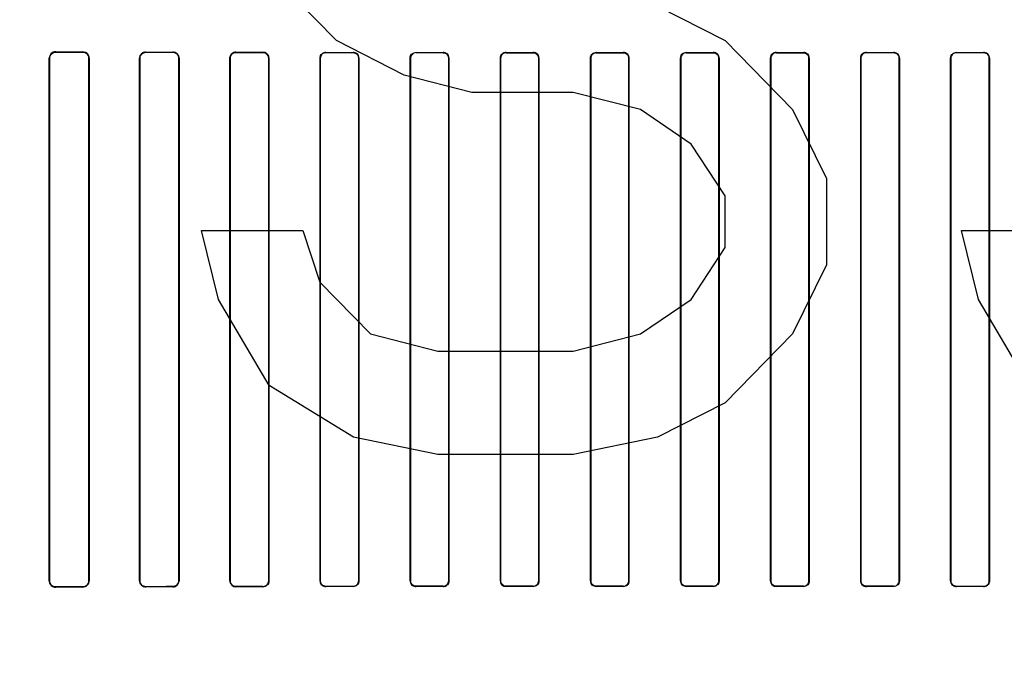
# Model space of a CAD drawing. Header units: millimetres. Extents: x 0 to 297, y 0 to 210.
# Tile 317 of 438: x 240.374 to 240.702, y 157.029 to 157.244. Entities that reach past the tile are written whole.
import ezdxf

# ---------------------------------------------------------------- set-up
doc = ezdxf.new("R2010")
doc.units = ezdxf.units.MM
doc.header["$LTSCALE"] = 16.335
doc.layers.get('0').update_dxf_attribs({"linetype": 'CONTINUOUS'})
for name, color, linetype in [('AXES_REF', 7, 'CONTINUOUS'), ('INTFCLR_1', 7, 'CONTINUOUS'), ('INTFCLR_72935', 7, 'CONTINUOUS')]:
    doc.layers.add(name, color=color, linetype=linetype)

msp = doc.modelspace()

# ---------------------------------------------------------------- linework, layer by layer
at = {"color": 7, "linetype": 'Continuous'}
for p, q in [((240.47979, 157.23685), (240.45729, 157.25983)), ((240.58666, 157.24834), (240.60916, 157.23685)), ((240.50229, 157.22536), (240.47979, 157.23685)), ((240.60916, 157.23685), (240.63166, 157.21387)), ((240.52479, 157.21962), (240.50229, 157.22536)), ((240.55854, 157.21962), (240.52479, 157.21962)), ((240.58104, 157.21387), (240.55854, 157.21962)), ((240.59791, 157.20238), (240.58104, 157.21387)), ((240.63166, 157.21387), (240.64291, 157.19089)), ((240.60916, 157.18515), (240.59791, 157.20238)), ((240.64291, 157.19089), (240.64291, 157.16217)), ((240.60916, 157.16791), (240.60916, 157.18515)), ((240.44041, 157.15068), (240.43479, 157.17366)), ((240.43479, 157.17366), (240.46854, 157.17366)), ((240.46854, 157.17366), (240.47416, 157.15643)), ((240.69354, 157.15068), (240.68791, 157.17366)), ((240.68791, 157.17366), (240.72166, 157.17366)), ((240.59791, 157.15068), (240.60916, 157.16791)), ((240.64291, 157.16217), (240.63166, 157.13919)), ((240.47416, 157.15643), (240.49104, 157.13919)), ((240.45729, 157.12196), (240.44041, 157.15068)), ((240.58104, 157.13919), (240.59791, 157.15068)), ((240.71041, 157.12196), (240.69354, 157.15068)), ((240.49104, 157.13919), (240.51354, 157.13345)), ((240.55854, 157.13345), (240.58104, 157.13919)), ((240.63166, 157.13919), (240.60916, 157.11621)), ((240.51354, 157.13345), (240.55854, 157.13345)), ((240.48541, 157.10472), (240.45729, 157.12196)), ((240.60916, 157.11621), (240.58666, 157.10472)), ((240.51354, 157.09898), (240.48541, 157.10472)), ((240.58666, 157.10472), (240.55854, 157.09898)), ((240.55854, 157.09898), (240.51354, 157.09898))]:
    msp.add_line(p, q, dxfattribs=at)
for radius in [5.8175, 5.817, 5.77975]:
    msp.add_circle((241.49791, 154.83398), radius, dxfattribs=at)
msp.add_arc((241.49791, 154.83398), 5.76, 278.277129, 261.722871, dxfattribs=at)
at = {"layer": 'AXES_REF', "color": 9, "linetype": 'Continuous'}
msp.add_circle((241.49791, 154.83398), 3.55715, dxfattribs=at)
at = {"layer": 'AXES_REF', "color": 7, "linetype": 'Continuous'}
msp.add_arc((241.49791, 154.83398), 5.892, 113.082666, 66.917334, dxfattribs=at)
at = {"layer": 'AXES_REF', "color": 9, "linetype": 'Continuous'}
msp.add_arc((241.49791, 154.83398), 5.30671, 94.41181, 85.58819, dxfattribs=at)
at = {"layer": 'INTFCLR_1', "color": 9, "linetype": 'Continuous'}
for p, q in [((240.38624, 157.23305), (240.38624, 157.23313)), ((240.39524, 157.2331), (240.39524, 157.23303)), ((240.41624, 157.23298), (240.41624, 157.23305)), ((240.42524, 157.23303), (240.42524, 157.23296)), ((240.44624, 157.23292), (240.44624, 157.23299)), ((240.45524, 157.23298), (240.45524, 157.23291)), ((240.47624, 157.23288), (240.47624, 157.23295)), ((240.48524, 157.23294), (240.48524, 157.23287)), ((240.50624, 157.23285), (240.50624, 157.23291)), ((240.51524, 157.23291), (240.51524, 157.23284)), ((240.53624, 157.23283), (240.53624, 157.23289)), ((240.54524, 157.23289), (240.54524, 157.23282)), ((240.56624, 157.23282), (240.56624, 157.23288)), ((240.57524, 157.23288), (240.57524, 157.23282)), ((240.59624, 157.23282), (240.59624, 157.23288)), ((240.60524, 157.23288), (240.60524, 157.23282)), ((240.62624, 157.23282), (240.62624, 157.23289)), ((240.63524, 157.23289), (240.63524, 157.23283)), ((240.65624, 157.23284), (240.65624, 157.23291)), ((240.66524, 157.23291), (240.66524, 157.23285)), ((240.68624, 157.23287), (240.68624, 157.23294)), ((240.69524, 157.23295), (240.69524, 157.23288)), ((240.38408, 157.23097), (240.38416, 157.23097)), ((240.39729, 157.23097), (240.39737, 157.23097)), ((240.41416, 157.23097), (240.41423, 157.23097)), ((240.42723, 157.23097), (240.4273, 157.23097)), ((240.44422, 157.23097), (240.44429, 157.23097)), ((240.45718, 157.23097), (240.45725, 157.23097)), ((240.47426, 157.23097), (240.47433, 157.23097)), ((240.48714, 157.23097), (240.48721, 157.23097)), ((240.5043, 157.23097), (240.50436, 157.23097)), ((240.51711, 157.23097), (240.51718, 157.23097)), ((240.53432, 157.23097), (240.53438, 157.23097)), ((240.5471, 157.23097), (240.54716, 157.23097)), ((240.56433, 157.23097), (240.5644, 157.23097)), ((240.57709, 157.23097), (240.57715, 157.23097)), ((240.59434, 157.23097), (240.5944, 157.23097)), ((240.60709, 157.23097), (240.60715, 157.23097)), ((240.62433, 157.23097), (240.62439, 157.23097)), ((240.6371, 157.23097), (240.63717, 157.23097)), ((240.65431, 157.23097), (240.65437, 157.23097)), ((240.66712, 157.23097), (240.66719, 157.23097)), ((240.68428, 157.23097), (240.68435, 157.23097)), ((240.69716, 157.23097), (240.69722, 157.23097)), ((240.38416, 157.05697), (240.38408, 157.05697)), ((240.39737, 157.05697), (240.39729, 157.05697)), ((240.41423, 157.05697), (240.41416, 157.05697)), ((240.41624, 157.05489), (240.41624, 157.05496)), ((240.42524, 157.05498), (240.42524, 157.05491)), ((240.4273, 157.05697), (240.42723, 157.05697)), ((240.44429, 157.05697), (240.44422, 157.05697)), ((240.44624, 157.05495), (240.44624, 157.05502)), ((240.45524, 157.05503), (240.45524, 157.05496)), ((240.45725, 157.05697), (240.45718, 157.05697)), ((240.47433, 157.05697), (240.47426, 157.05697)), ((240.47624, 157.05499), (240.47624, 157.05506)), ((240.48524, 157.05507), (240.48524, 157.055)), ((240.48721, 157.05697), (240.48714, 157.05697)), ((240.50436, 157.05697), (240.5043, 157.05697)), ((240.50624, 157.05503), (240.50624, 157.05509)), ((240.51524, 157.0551), (240.51524, 157.05503)), ((240.51718, 157.05697), (240.51711, 157.05697)), ((240.53438, 157.05697), (240.53432, 157.05697)), ((240.53624, 157.05505), (240.53624, 157.05511)), ((240.54524, 157.05512), (240.54524, 157.05505)), ((240.54716, 157.05697), (240.5471, 157.05697)), ((240.5644, 157.05697), (240.56433, 157.05697)), ((240.56624, 157.05506), (240.56624, 157.05512)), ((240.57524, 157.05512), (240.57524, 157.05506)), ((240.57715, 157.05697), (240.57709, 157.05697)), ((240.5944, 157.05697), (240.59434, 157.05697)), ((240.59624, 157.05506), (240.59624, 157.05512)), ((240.60524, 157.05512), (240.60524, 157.05506)), ((240.60715, 157.05697), (240.60709, 157.05697)), ((240.62439, 157.05697), (240.62433, 157.05697)), ((240.62624, 157.05505), (240.62624, 157.05512)), ((240.63524, 157.05511), (240.63524, 157.05505)), ((240.63717, 157.05697), (240.6371, 157.05697)), ((240.65437, 157.05697), (240.65431, 157.05697)), ((240.65624, 157.05503), (240.65624, 157.0551)), ((240.66524, 157.05509), (240.66524, 157.05503)), ((240.66719, 157.05697), (240.66712, 157.05697)), ((240.68435, 157.05697), (240.68428, 157.05697)), ((240.68624, 157.055), (240.68624, 157.05507)), ((240.69524, 157.05506), (240.69524, 157.05499)), ((240.69722, 157.05697), (240.69716, 157.05697)), ((240.38624, 157.05481), (240.38624, 157.05489)), ((240.39524, 157.05491), (240.39524, 157.05484))]:
    msp.add_line(p, q, dxfattribs=at)
at = {"layer": 'INTFCLR_1', "color": 6, "linetype": 'Continuous'}
for p, q in [((240.38408, 157.23097), (240.38408, 157.05697)), ((240.38416, 157.23097), (240.38416, 157.05697)), ((240.39729, 157.05697), (240.39729, 157.23097)), ((240.39737, 157.05697), (240.39737, 157.23097)), ((240.41416, 157.23097), (240.41416, 157.05697)), ((240.41423, 157.23097), (240.41423, 157.05697)), ((240.42723, 157.05697), (240.42723, 157.23097)), ((240.4273, 157.05697), (240.4273, 157.23097)), ((240.44422, 157.23097), (240.44422, 157.05697)), ((240.44429, 157.23097), (240.44429, 157.05697)), ((240.45718, 157.05697), (240.45718, 157.23097)), ((240.45725, 157.05697), (240.45725, 157.23097)), ((240.47426, 157.23097), (240.47426, 157.05697)), ((240.47433, 157.23097), (240.47433, 157.05697)), ((240.48714, 157.05697), (240.48714, 157.23097)), ((240.48721, 157.05697), (240.48721, 157.23097)), ((240.5043, 157.23097), (240.5043, 157.05697)), ((240.50436, 157.23097), (240.50436, 157.05697)), ((240.51711, 157.05697), (240.51711, 157.23097)), ((240.51718, 157.05697), (240.51718, 157.23097)), ((240.53432, 157.23097), (240.53432, 157.05697)), ((240.53438, 157.23097), (240.53438, 157.05697)), ((240.5471, 157.05697), (240.5471, 157.23097)), ((240.54716, 157.05697), (240.54716, 157.23097)), ((240.56433, 157.23097), (240.56433, 157.05697)), ((240.5644, 157.23097), (240.5644, 157.05697)), ((240.57709, 157.05697), (240.57709, 157.23097)), ((240.57715, 157.05697), (240.57715, 157.23097)), ((240.59434, 157.23097), (240.59434, 157.05697)), ((240.5944, 157.23097), (240.5944, 157.05697)), ((240.60709, 157.05697), (240.60709, 157.23097)), ((240.60715, 157.05697), (240.60715, 157.23097)), ((240.62433, 157.23097), (240.62433, 157.05697)), ((240.62439, 157.23097), (240.62439, 157.05697)), ((240.6371, 157.05697), (240.6371, 157.23097)), ((240.63717, 157.05697), (240.63717, 157.23097)), ((240.65431, 157.23097), (240.65431, 157.05697)), ((240.65437, 157.23097), (240.65437, 157.05697)), ((240.66712, 157.05697), (240.66712, 157.23097)), ((240.66719, 157.05697), (240.66719, 157.23097)), ((240.68428, 157.23097), (240.68428, 157.05697)), ((240.68435, 157.23097), (240.68435, 157.05697)), ((240.69716, 157.05697), (240.69716, 157.23097)), ((240.69722, 157.05697), (240.69722, 157.23097))]:
    msp.add_line(p, q, dxfattribs=at)
for centre, major_axis, start_param, end_param in [((240.58574, 157.23397), (0.31293, 0), -2.262072, -2.225293), ((240.58574, 157.23397), (0.33093, 0), -2.217858, -2.184193), ((240.58574, 157.23397), (0.31293, 0), -2.143198, -2.109347), ((240.58574, 157.23397), (0.33093, 0), -2.10853, -2.077154), ((240.58574, 157.23397), (0.31293, 0), -2.032847, -2.000965), ((240.58574, 157.23397), (0.33093, 0), -2.005937, -1.976148), ((240.58574, 157.23397), (0.31293, 0), -1.928279, -1.897747), ((240.58574, 157.23397), (0.33093, 0), -1.908037, -1.879358), ((240.58574, 157.23397), (0.31293, 0), -1.827661, -1.798036), ((240.58574, 157.23397), (0.33093, 0), -1.8134, -1.785477), ((240.58574, 157.23397), (0.31293, 0), -1.729645, -1.700582), ((240.58574, 157.23397), (0.33093, 0), -1.720938, -1.693486), ((240.58574, 157.23397), (0.31293, 0), -1.633151, -1.604356), ((240.58574, 157.23397), (0.33093, 0), -1.629755, -1.60253), ((240.58574, 157.23397), (0.31293, 0), -1.537236, -1.508442), ((240.58574, 157.23397), (0.33093, 0), -1.539062, -1.511838), ((240.58574, 157.23397), (0.31293, 0), -1.441011, -1.411947), ((240.58574, 157.23397), (0.33093, 0), -1.448107, -1.420655), ((240.58574, 157.23397), (0.31293, 0), -1.343557, -1.313932), ((240.58574, 157.23397), (0.33093, 0), -1.356116, -1.328192), ((240.58574, 157.23397), (0.31293, 0), -1.243846, -1.213314), ((240.58574, 157.23397), (0.33093, 0), -1.262235, -1.233556), ((240.58574, 157.05397), (0.33093, 0), 2.077154, 2.10853), ((240.58574, 157.05397), (0.33093, 0), 1.976148, 2.005937), ((240.58574, 157.05397), (0.31293, 0), 2.000965, 2.032847), ((240.58574, 157.05397), (0.33093, 0), 1.879358, 1.908037), ((240.58574, 157.05397), (0.31293, 0), 1.897747, 1.928279), ((240.58574, 157.05397), (0.33093, 0), 1.785477, 1.8134), ((240.58574, 157.05397), (0.31293, 0), 1.798036, 1.827661), ((240.58574, 157.05397), (0.33093, 0), 1.693486, 1.720938), ((240.58574, 157.05397), (0.31293, 0), 1.700582, 1.729645), ((240.58574, 157.05397), (0.33093, 0), 1.60253, 1.629755), ((240.58574, 157.05397), (0.31293, 0), 1.604356, 1.633151), ((240.58574, 157.05397), (0.33093, 0), 1.511838, 1.539062), ((240.58574, 157.05397), (0.31293, 0), 1.508442, 1.537236), ((240.58574, 157.05397), (0.33093, 0), 1.420655, 1.448107), ((240.58574, 157.05397), (0.31293, 0), 1.411947, 1.441011), ((240.58574, 157.05397), (0.33093, 0), 1.328192, 1.356116), ((240.58574, 157.05397), (0.31293, 0), 1.313932, 1.343557), ((240.58574, 157.05397), (0.33093, 0), 1.233556, 1.262235), ((240.58574, 157.05397), (0.31293, 0), 1.213314, 1.243846), ((240.58574, 157.05397), (0.33093, 0), 2.184193, 2.217858), ((240.58574, 157.05397), (0.31293, 0), 2.225293, 2.262072), ((240.58574, 157.05397), (0.31293, 0), 2.109347, 2.143198)]:
    msp.add_ellipse(centre, major_axis=major_axis, ratio=0.003491, start_param=start_param, end_param=end_param, dxfattribs=at)
for points, knots in [([(240.38624, 157.23313), (240.3857, 157.23313), (240.38455, 157.23268), (240.38408, 157.23153), (240.38408, 157.23097)], [0, 0, 0, 0, 0.492785, 1, 1, 1, 1]), ([(240.38624, 157.23305), (240.38573, 157.23305), (240.38462, 157.23262), (240.38416, 157.23151), (240.38416, 157.23097)], [0, 0, 0, 0, 0.486808, 1, 1, 1, 1]), ([(240.39737, 157.23097), (240.39737, 157.23142), (240.39702, 157.23253), (240.39588, 157.2331), (240.39524, 157.2331)], [0, 0, 0, 0, 0.412854, 1, 1, 1, 1]), ([(240.39729, 157.23097), (240.39729, 157.23151), (240.39683, 157.23261), (240.39575, 157.23302), (240.39524, 157.23303)], [0, 0, 0, 0, 0.518696, 1, 1, 1, 1]), ([(240.41624, 157.23305), (240.41573, 157.23305), (240.41463, 157.23264), (240.41416, 157.23152), (240.41416, 157.23097)], [0, 0, 0, 0, 0.477914, 1, 1, 1, 1]), ([(240.41624, 157.23298), (240.41576, 157.23298), (240.41469, 157.23258), (240.41423, 157.23151), (240.41423, 157.23097)], [0, 0, 0, 0, 0.47417, 1, 1, 1, 1]), ([(240.4273, 157.23097), (240.4273, 157.23152), (240.42683, 157.23262), (240.42574, 157.23303), (240.42524, 157.23303)], [0, 0, 0, 0, 0.527315, 1, 1, 1, 1]), ([(240.42723, 157.23097), (240.42723, 157.23151), (240.42677, 157.23257), (240.42572, 157.23296), (240.42524, 157.23296)], [0, 0, 0, 0, 0.530529, 1, 1, 1, 1]), ([(240.44624, 157.23299), (240.44576, 157.23299), (240.44469, 157.2326), (240.44422, 157.23152), (240.44422, 157.23097)], [0, 0, 0, 0, 0.467062, 1, 1, 1, 1]), ([(240.44624, 157.23292), (240.44573, 157.23292), (240.44468, 157.23249), (240.44429, 157.23145), (240.44429, 157.23097)], [0, 0, 0, 0, 0.518242, 1, 1, 1, 1]), ([(240.45725, 157.23097), (240.45725, 157.23152), (240.45677, 157.23259), (240.45572, 157.23298), (240.45524, 157.23298)], [0, 0, 0, 0, 0.537377, 1, 1, 1, 1]), ([(240.45718, 157.23097), (240.45718, 157.2315), (240.45672, 157.23254), (240.4557, 157.23291), (240.45524, 157.23291)], [0, 0, 0, 0, 0.539272, 1, 1, 1, 1]), ([(240.47624, 157.23295), (240.47578, 157.23295), (240.47474, 157.23257), (240.47426, 157.23152), (240.47426, 157.23097)], [0, 0, 0, 0, 0.459211, 1, 1, 1, 1]), ([(240.47624, 157.23288), (240.47574, 157.23288), (240.47473, 157.23246), (240.47433, 157.23145), (240.47433, 157.23097)], [0, 0, 0, 0, 0.511255, 1, 1, 1, 1]), ([(240.48721, 157.23097), (240.48721, 157.23152), (240.48673, 157.23257), (240.4857, 157.23293), (240.48524, 157.23294)], [0, 0, 0, 0, 0.544567, 1, 1, 1, 1]), ([(240.50624, 157.23285), (240.50576, 157.23285), (240.50476, 157.23244), (240.50436, 157.23144), (240.50436, 157.23097)], [0, 0, 0, 0, 0.506253, 1, 1, 1, 1]), ([(240.51718, 157.23097), (240.51718, 157.23146), (240.51677, 157.23249), (240.51574, 157.23291), (240.51524, 157.23291)], [0, 0, 0, 0, 0.496563, 1, 1, 1, 1]), ([(240.53624, 157.23283), (240.53577, 157.23283), (240.53478, 157.23243), (240.53438, 157.23144), (240.53438, 157.23097)], [0, 0, 0, 0, 0.502967, 1, 1, 1, 1]), ([(240.54716, 157.23097), (240.54716, 157.23146), (240.54675, 157.23248), (240.54573, 157.23289), (240.54524, 157.23289)], [0, 0, 0, 0, 0.499539, 1, 1, 1, 1]), ([(240.56433, 157.23097), (240.56433, 157.23142), (240.56469, 157.23243), (240.56572, 157.23288), (240.56624, 157.23288)], [0, 0, 0, 0, 0.459315, 1, 1, 1, 1]), ([(240.56624, 157.23282), (240.56577, 157.23282), (240.56479, 157.23242), (240.5644, 157.23144), (240.5644, 157.23097)], [0, 0, 0, 0, 0.501233, 1, 1, 1, 1]), ([(240.57715, 157.23097), (240.57715, 157.23146), (240.57674, 157.23247), (240.57573, 157.23288), (240.57524, 157.23288)], [0, 0, 0, 0, 0.500819, 1, 1, 1, 1]), ([(240.59624, 157.23282), (240.59577, 157.23282), (240.59479, 157.23242), (240.5944, 157.23144), (240.5944, 157.23097)], [0, 0, 0, 0, 0.50096, 1, 1, 1, 1]), ([(240.60715, 157.23097), (240.60715, 157.23146), (240.60675, 157.23247), (240.60573, 157.23288), (240.60524, 157.23288)], [0, 0, 0, 0, 0.500481, 1, 1, 1, 1]), ([(240.62624, 157.23282), (240.62577, 157.23282), (240.62478, 157.23243), (240.62439, 157.23144), (240.62439, 157.23097)], [0, 0, 0, 0, 0.502135, 1, 1, 1, 1]), ([(240.63717, 157.23097), (240.63717, 157.23146), (240.63676, 157.23248), (240.63574, 157.23289), (240.63524, 157.23289)], [0, 0, 0, 0, 0.498498, 1, 1, 1, 1]), ([(240.65624, 157.23284), (240.65576, 157.23284), (240.65477, 157.23244), (240.65437, 157.23144), (240.65437, 157.23097)], [0, 0, 0, 0, 0.504817, 1, 1, 1, 1]), ([(240.66719, 157.23097), (240.66719, 157.23151), (240.66672, 157.23255), (240.66569, 157.23291), (240.66524, 157.23291)], [0, 0, 0, 0, 0.547671, 1, 1, 1, 1]), ([(240.68428, 157.23097), (240.68428, 157.23152), (240.68476, 157.23257), (240.68579, 157.23293), (240.68624, 157.23294)], [0, 0, 0, 0, 0.55118, 1, 1, 1, 1]), ([(240.68624, 157.23287), (240.68575, 157.23287), (240.68474, 157.23245), (240.68435, 157.23145), (240.68435, 157.23097)], [0, 0, 0, 0, 0.509134, 1, 1, 1, 1]), ([(240.69722, 157.23097), (240.69722, 157.23152), (240.69675, 157.23257), (240.69571, 157.23295), (240.69524, 157.23295)], [0, 0, 0, 0, 0.541842, 1, 1, 1, 1]), ([(240.38408, 157.05697), (240.38408, 157.05652), (240.38442, 157.0554), (240.38559, 157.05481), (240.38624, 157.05481)], [0, 0, 0, 0, 0.405294, 1, 1, 1, 1]), ([(240.38416, 157.05697), (240.38416, 157.05643), (240.38462, 157.05532), (240.38573, 157.05489), (240.38624, 157.05489)], [0, 0, 0, 0, 0.512318, 1, 1, 1, 1]), ([(240.39524, 157.05491), (240.39575, 157.05492), (240.39683, 157.05533), (240.39729, 157.05643), (240.39729, 157.05697)], [0, 0, 0, 0, 0.481494, 1, 1, 1, 1]), ([(240.39524, 157.05484), (240.39577, 157.05484), (240.3969, 157.05528), (240.39737, 157.05641), (240.39737, 157.05697)], [0, 0, 0, 0, 0.486439, 1, 1, 1, 1]), ([(240.41416, 157.05697), (240.41416, 157.05641), (240.41463, 157.0553), (240.41573, 157.05489), (240.41624, 157.05489)], [0, 0, 0, 0, 0.521857, 1, 1, 1, 1]), ([(240.41423, 157.05697), (240.41423, 157.05643), (240.41469, 157.05536), (240.41576, 157.05496), (240.41624, 157.05496)], [0, 0, 0, 0, 0.525897, 1, 1, 1, 1]), ([(240.42524, 157.05498), (240.42577, 157.05498), (240.42683, 157.05543), (240.42723, 157.05649), (240.42723, 157.05697)], [0, 0, 0, 0, 0.523665, 1, 1, 1, 1]), ([(240.42524, 157.05491), (240.42574, 157.05491), (240.42683, 157.05532), (240.4273, 157.05642), (240.4273, 157.05697)], [0, 0, 0, 0, 0.47334, 1, 1, 1, 1]), ([(240.44422, 157.05697), (240.44422, 157.05642), (240.44469, 157.05534), (240.44576, 157.05495), (240.44624, 157.05495)], [0, 0, 0, 0, 0.533482, 1, 1, 1, 1]), ([(240.44429, 157.05697), (240.44429, 157.05644), (240.44475, 157.05539), (240.44578, 157.05502), (240.44624, 157.05502)], [0, 0, 0, 0, 0.535916, 1, 1, 1, 1]), ([(240.45524, 157.05503), (240.45575, 157.05503), (240.45678, 157.05546), (240.45718, 157.05649), (240.45718, 157.05697)], [0, 0, 0, 0, 0.515305, 1, 1, 1, 1]), ([(240.45524, 157.05496), (240.45572, 157.05496), (240.45678, 157.05535), (240.45725, 157.05642), (240.45725, 157.05697)], [0, 0, 0, 0, 0.463766, 1, 1, 1, 1]), ([(240.47426, 157.05697), (240.47426, 157.05642), (240.47474, 157.05536), (240.47578, 157.05499), (240.47624, 157.05499)], [0, 0, 0, 0, 0.541843, 1, 1, 1, 1]), ([(240.48524, 157.05507), (240.48574, 157.05507), (240.48675, 157.05549), (240.48714, 157.05649), (240.48714, 157.05697)], [0, 0, 0, 0, 0.509133, 1, 1, 1, 1]), ([(240.48721, 157.05697), (240.48721, 157.05642), (240.48673, 157.05537), (240.48569, 157.055), (240.48524, 157.055)], [0, 0, 0, 0, 0.551181, 1, 1, 1, 1]), ([(240.5043, 157.05697), (240.5043, 157.05643), (240.50477, 157.05539), (240.50579, 157.05503), (240.50624, 157.05503)], [0, 0, 0, 0, 0.547671, 1, 1, 1, 1]), ([(240.51524, 157.0551), (240.51572, 157.0551), (240.51672, 157.0555), (240.51711, 157.0565), (240.51711, 157.05697)], [0, 0, 0, 0, 0.504817, 1, 1, 1, 1]), ([(240.53432, 157.05697), (240.53432, 157.05648), (240.53473, 157.05546), (240.53575, 157.05505), (240.53624, 157.05505)], [0, 0, 0, 0, 0.498499, 1, 1, 1, 1]), ([(240.54524, 157.05512), (240.54572, 157.05512), (240.5467, 157.05551), (240.5471, 157.0565), (240.5471, 157.05697)], [0, 0, 0, 0, 0.502137, 1, 1, 1, 1]), ([(240.56433, 157.05697), (240.56433, 157.05648), (240.56474, 157.05547), (240.56576, 157.05506), (240.56624, 157.05506)], [0, 0, 0, 0, 0.500481, 1, 1, 1, 1]), ([(240.57524, 157.05512), (240.57571, 157.05512), (240.5767, 157.05552), (240.57709, 157.0565), (240.57709, 157.05697)], [0, 0, 0, 0, 0.500961, 1, 1, 1, 1]), ([(240.59434, 157.05697), (240.59434, 157.05648), (240.59474, 157.05547), (240.59576, 157.05506), (240.59624, 157.05506)], [0, 0, 0, 0, 0.500819, 1, 1, 1, 1]), ([(240.60524, 157.05512), (240.60572, 157.05512), (240.6067, 157.05552), (240.60709, 157.0565), (240.60709, 157.05697)], [0, 0, 0, 0, 0.501232, 1, 1, 1, 1]), ([(240.60715, 157.05697), (240.60715, 157.05652), (240.60679, 157.05551), (240.60577, 157.05506), (240.60524, 157.05506)], [0, 0, 0, 0, 0.459316, 1, 1, 1, 1]), ([(240.62433, 157.05697), (240.62433, 157.05648), (240.62474, 157.05546), (240.62575, 157.05505), (240.62624, 157.05505)], [0, 0, 0, 0, 0.499537, 1, 1, 1, 1]), ([(240.63524, 157.05511), (240.63572, 157.05511), (240.63671, 157.05551), (240.6371, 157.0565), (240.6371, 157.05697)], [0, 0, 0, 0, 0.502968, 1, 1, 1, 1]), ([(240.65431, 157.05697), (240.65431, 157.05648), (240.65472, 157.05545), (240.65575, 157.05503), (240.65624, 157.05503)], [0, 0, 0, 0, 0.496563, 1, 1, 1, 1]), ([(240.66524, 157.05509), (240.66573, 157.05509), (240.66673, 157.0555), (240.66712, 157.0565), (240.66712, 157.05697)], [0, 0, 0, 0, 0.506254, 1, 1, 1, 1]), ([(240.68428, 157.05697), (240.68428, 157.05642), (240.68475, 157.05537), (240.68579, 157.055), (240.68624, 157.055)], [0, 0, 0, 0, 0.544567, 1, 1, 1, 1]), ([(240.69524, 157.05506), (240.69574, 157.05506), (240.69676, 157.05548), (240.69716, 157.05649), (240.69716, 157.05697)], [0, 0, 0, 0, 0.511254, 1, 1, 1, 1]), ([(240.69524, 157.05499), (240.69571, 157.05499), (240.69675, 157.05537), (240.69722, 157.05642), (240.69722, 157.05697)], [0, 0, 0, 0, 0.459212, 1, 1, 1, 1])]:
    msp.add_open_spline(points, degree=3, knots=knots, dxfattribs=at)
for points in [[(240.48714, 157.23097), (240.48714, 157.2315), (240.487, 157.23242), (240.48646, 157.23242)], [(240.5043, 157.23097), (240.5043, 157.23152), (240.50445, 157.23247), (240.505, 157.23247)], [(240.51711, 157.23097), (240.51711, 157.2315), (240.51697, 157.23241), (240.51644, 157.23241)], [(240.53432, 157.23097), (240.53432, 157.23152), (240.53448, 157.23246), (240.53503, 157.23246)], [(240.5471, 157.23097), (240.5471, 157.2315), (240.54694, 157.23241), (240.54641, 157.23241)], [(240.57709, 157.23097), (240.57709, 157.2315), (240.57694, 157.2324), (240.57641, 157.2324)], [(240.59434, 157.23097), (240.59434, 157.23151), (240.59449, 157.23245), (240.59503, 157.23245)], [(240.60709, 157.23097), (240.60709, 157.2315), (240.60693, 157.23241), (240.6064, 157.23241)], [(240.62433, 157.23097), (240.62433, 157.23152), (240.62448, 157.23245), (240.62503, 157.23246)], [(240.6371, 157.23097), (240.6371, 157.2315), (240.63695, 157.23241), (240.63642, 157.23241)], [(240.65431, 157.23097), (240.65431, 157.23152), (240.65446, 157.23246), (240.65501, 157.23246)], [(240.66712, 157.23097), (240.66712, 157.2315), (240.66698, 157.23242), (240.66644, 157.23242)], [(240.69716, 157.23097), (240.69716, 157.2315), (240.69702, 157.23241), (240.69649, 157.23241)], [(240.47433, 157.05697), (240.47433, 157.05644), (240.47446, 157.05552), (240.47499, 157.05553)], [(240.50436, 157.05697), (240.50436, 157.05644), (240.50451, 157.05552), (240.50504, 157.05552)], [(240.51718, 157.05697), (240.51718, 157.05642), (240.51703, 157.05548), (240.51648, 157.05548)], [(240.53438, 157.05697), (240.53438, 157.05644), (240.53454, 157.05553), (240.53507, 157.05553)], [(240.54716, 157.05697), (240.54716, 157.05642), (240.547, 157.05548), (240.54645, 157.05548)], [(240.5644, 157.05697), (240.5644, 157.05644), (240.56455, 157.05553), (240.56508, 157.05553)], [(240.57715, 157.05697), (240.57715, 157.05643), (240.577, 157.05549), (240.57645, 157.05549)], [(240.5944, 157.05697), (240.5944, 157.05644), (240.59455, 157.05554), (240.59507, 157.05554)], [(240.62439, 157.05697), (240.62439, 157.05644), (240.62454, 157.05553), (240.62507, 157.05553)], [(240.63717, 157.05697), (240.63717, 157.05642), (240.63701, 157.05548), (240.63646, 157.05548)], [(240.65437, 157.05697), (240.65437, 157.05644), (240.65452, 157.05553), (240.65505, 157.05553)], [(240.66719, 157.05697), (240.66719, 157.05642), (240.66704, 157.05547), (240.66649, 157.05547)], [(240.68435, 157.05697), (240.68435, 157.05644), (240.68449, 157.05552), (240.68502, 157.05552)]]:
    msp.add_open_spline(points, degree=3, dxfattribs=at)
at = {"layer": 'INTFCLR_72935', "color": 9, "linetype": 'Continuous'}
for p, q in [((240.38624, 157.23313), (240.38624, 157.23305)), ((240.39524, 157.23303), (240.39524, 157.2331)), ((240.41624, 157.23305), (240.41624, 157.23298)), ((240.42524, 157.23296), (240.42524, 157.23303)), ((240.44624, 157.23299), (240.44624, 157.23292)), ((240.45524, 157.23291), (240.45524, 157.23298)), ((240.47624, 157.23295), (240.47624, 157.23288)), ((240.48524, 157.23287), (240.48524, 157.23294)), ((240.50624, 157.23291), (240.50624, 157.23285)), ((240.51524, 157.23284), (240.51524, 157.23291)), ((240.53624, 157.23289), (240.53624, 157.23283)), ((240.54524, 157.23282), (240.54524, 157.23289)), ((240.56624, 157.23288), (240.56624, 157.23282)), ((240.57524, 157.23282), (240.57524, 157.23288)), ((240.59624, 157.23288), (240.59624, 157.23282)), ((240.60524, 157.23282), (240.60524, 157.23288)), ((240.62624, 157.23289), (240.62624, 157.23282)), ((240.63524, 157.23283), (240.63524, 157.23289)), ((240.65624, 157.23291), (240.65624, 157.23284)), ((240.66524, 157.23285), (240.66524, 157.23291)), ((240.68624, 157.23294), (240.68624, 157.23287)), ((240.69524, 157.23288), (240.69524, 157.23295)), ((240.38416, 157.23097), (240.38408, 157.23097)), ((240.39737, 157.23097), (240.39729, 157.23097)), ((240.41423, 157.23097), (240.41416, 157.23097)), ((240.4273, 157.23097), (240.42723, 157.23097)), ((240.44429, 157.23097), (240.44422, 157.23097)), ((240.45725, 157.23097), (240.45718, 157.23097)), ((240.47433, 157.23097), (240.47426, 157.23097)), ((240.48721, 157.23097), (240.48714, 157.23097)), ((240.50436, 157.23097), (240.5043, 157.23097)), ((240.51718, 157.23097), (240.51711, 157.23097)), ((240.53438, 157.23097), (240.53432, 157.23097)), ((240.54716, 157.23097), (240.5471, 157.23097)), ((240.5644, 157.23097), (240.56433, 157.23097)), ((240.57715, 157.23097), (240.57709, 157.23097)), ((240.5944, 157.23097), (240.59434, 157.23097)), ((240.60715, 157.23097), (240.60709, 157.23097)), ((240.62439, 157.23097), (240.62433, 157.23097)), ((240.63717, 157.23097), (240.6371, 157.23097)), ((240.65437, 157.23097), (240.65431, 157.23097)), ((240.66719, 157.23097), (240.66712, 157.23097)), ((240.68435, 157.23097), (240.68428, 157.23097)), ((240.69722, 157.23097), (240.69716, 157.23097)), ((240.38408, 157.05697), (240.38416, 157.05697)), ((240.39729, 157.05697), (240.39737, 157.05697)), ((240.41416, 157.05697), (240.41423, 157.05697)), ((240.41624, 157.05496), (240.41624, 157.05489)), ((240.42524, 157.05491), (240.42524, 157.05498)), ((240.42723, 157.05697), (240.4273, 157.05697)), ((240.44422, 157.05697), (240.44429, 157.05697)), ((240.44624, 157.05502), (240.44624, 157.05495)), ((240.45524, 157.05496), (240.45524, 157.05503)), ((240.45718, 157.05697), (240.45725, 157.05697)), ((240.47426, 157.05697), (240.47433, 157.05697)), ((240.47624, 157.05506), (240.47624, 157.05499)), ((240.48524, 157.055), (240.48524, 157.05507)), ((240.48714, 157.05697), (240.48721, 157.05697)), ((240.5043, 157.05697), (240.50436, 157.05697)), ((240.50624, 157.05509), (240.50624, 157.05503)), ((240.51524, 157.05503), (240.51524, 157.0551)), ((240.51711, 157.05697), (240.51718, 157.05697)), ((240.53432, 157.05697), (240.53438, 157.05697)), ((240.53624, 157.05511), (240.53624, 157.05505)), ((240.54524, 157.05505), (240.54524, 157.05512)), ((240.5471, 157.05697), (240.54716, 157.05697)), ((240.56433, 157.05697), (240.5644, 157.05697)), ((240.56624, 157.05512), (240.56624, 157.05506)), ((240.57524, 157.05506), (240.57524, 157.05512)), ((240.57709, 157.05697), (240.57715, 157.05697)), ((240.59434, 157.05697), (240.5944, 157.05697)), ((240.59624, 157.05512), (240.59624, 157.05506)), ((240.60524, 157.05506), (240.60524, 157.05512)), ((240.60709, 157.05697), (240.60715, 157.05697)), ((240.62433, 157.05697), (240.62439, 157.05697)), ((240.62624, 157.05512), (240.62624, 157.05505)), ((240.63524, 157.05505), (240.63524, 157.05511)), ((240.6371, 157.05697), (240.63717, 157.05697)), ((240.65431, 157.05697), (240.65437, 157.05697)), ((240.65624, 157.0551), (240.65624, 157.05503)), ((240.66524, 157.05503), (240.66524, 157.05509)), ((240.66712, 157.05697), (240.66719, 157.05697)), ((240.68428, 157.05697), (240.68435, 157.05697)), ((240.68624, 157.05507), (240.68624, 157.055)), ((240.69524, 157.05499), (240.69524, 157.05506)), ((240.69716, 157.05697), (240.69722, 157.05697)), ((240.38624, 157.05489), (240.38624, 157.05481)), ((240.39524, 157.05484), (240.39524, 157.05491))]:
    msp.add_line(p, q, dxfattribs=at)
at = {"layer": 'INTFCLR_72935', "color": 6, "linetype": 'Continuous'}
for p, q in [((240.38408, 157.05697), (240.38408, 157.23097)), ((240.38416, 157.05697), (240.38416, 157.23097)), ((240.39729, 157.23097), (240.39729, 157.05697)), ((240.39737, 157.23097), (240.39737, 157.05697)), ((240.41416, 157.05697), (240.41416, 157.23097)), ((240.41423, 157.05697), (240.41423, 157.23097)), ((240.42723, 157.23097), (240.42723, 157.05697)), ((240.4273, 157.23097), (240.4273, 157.05697)), ((240.44422, 157.05697), (240.44422, 157.23097)), ((240.44429, 157.05697), (240.44429, 157.23097)), ((240.45718, 157.23097), (240.45718, 157.05697)), ((240.45725, 157.23097), (240.45725, 157.05697)), ((240.47426, 157.05697), (240.47426, 157.23097)), ((240.47433, 157.05697), (240.47433, 157.23097)), ((240.48714, 157.23097), (240.48714, 157.05697)), ((240.48721, 157.23097), (240.48721, 157.05697)), ((240.5043, 157.05697), (240.5043, 157.23097)), ((240.50436, 157.05697), (240.50436, 157.23097)), ((240.51711, 157.23097), (240.51711, 157.05697)), ((240.51718, 157.23097), (240.51718, 157.05697)), ((240.53432, 157.05697), (240.53432, 157.23097)), ((240.53438, 157.05697), (240.53438, 157.23097)), ((240.5471, 157.23097), (240.5471, 157.05697)), ((240.54716, 157.23097), (240.54716, 157.05697)), ((240.56433, 157.05697), (240.56433, 157.23097)), ((240.5644, 157.05697), (240.5644, 157.23097)), ((240.57709, 157.23097), (240.57709, 157.05697)), ((240.57715, 157.23097), (240.57715, 157.05697)), ((240.59434, 157.05697), (240.59434, 157.23097)), ((240.5944, 157.05697), (240.5944, 157.23097)), ((240.60709, 157.23097), (240.60709, 157.05697)), ((240.60715, 157.23097), (240.60715, 157.05697)), ((240.62433, 157.05697), (240.62433, 157.23097)), ((240.62439, 157.05697), (240.62439, 157.23097)), ((240.6371, 157.23097), (240.6371, 157.05697)), ((240.63717, 157.23097), (240.63717, 157.05697)), ((240.65431, 157.05697), (240.65431, 157.23097)), ((240.65437, 157.05697), (240.65437, 157.23097)), ((240.66712, 157.23097), (240.66712, 157.05697)), ((240.66719, 157.23097), (240.66719, 157.05697)), ((240.68428, 157.05697), (240.68428, 157.23097)), ((240.68435, 157.05697), (240.68435, 157.23097)), ((240.69716, 157.23097), (240.69716, 157.05697)), ((240.69722, 157.23097), (240.69722, 157.05697))]:
    msp.add_line(p, q, dxfattribs=at)
for centre, major_axis, start_param, end_param in [((240.58574, 157.23397), (0.31293, 0), -2.262072, -2.225293), ((240.58574, 157.23397), (0.33093, 0), -2.217858, -2.184193), ((240.58574, 157.23397), (0.31293, 0), -2.143198, -2.109347), ((240.58574, 157.23397), (0.33093, 0), -2.10853, -2.077154), ((240.58574, 157.23397), (0.31293, 0), -2.032847, -2.000965), ((240.58574, 157.23397), (0.33093, 0), -2.005937, -1.976148), ((240.58574, 157.23397), (0.31293, 0), -1.928279, -1.897747), ((240.58574, 157.23397), (0.33093, 0), -1.908037, -1.879358), ((240.58574, 157.23397), (0.31293, 0), -1.827661, -1.798036), ((240.58574, 157.23397), (0.33093, 0), -1.8134, -1.785477), ((240.58574, 157.23397), (0.31293, 0), -1.729645, -1.700582), ((240.58574, 157.23397), (0.33093, 0), -1.720938, -1.693486), ((240.58574, 157.23397), (0.31293, 0), -1.633151, -1.604356), ((240.58574, 157.23397), (0.33093, 0), -1.629755, -1.60253), ((240.58574, 157.23397), (0.31293, 0), -1.537236, -1.508442), ((240.58574, 157.23397), (0.33093, 0), -1.539062, -1.511838), ((240.58574, 157.23397), (0.31293, 0), -1.441011, -1.411947), ((240.58574, 157.23397), (0.33093, 0), -1.448107, -1.420655), ((240.58574, 157.23397), (0.31293, 0), -1.343557, -1.313932), ((240.58574, 157.23397), (0.33093, 0), -1.356116, -1.328192), ((240.58574, 157.23397), (0.31293, 0), -1.243846, -1.213314), ((240.58574, 157.23397), (0.33093, 0), -1.262235, -1.233556), ((240.58574, 157.05397), (0.33093, 0), 2.077154, 2.10853), ((240.58574, 157.05397), (0.33093, 0), 1.976148, 2.005937), ((240.58574, 157.05397), (0.31293, 0), 2.000965, 2.032847), ((240.58574, 157.05397), (0.33093, 0), 1.879358, 1.908037), ((240.58574, 157.05397), (0.31293, 0), 1.897747, 1.928279), ((240.58574, 157.05397), (0.33093, 0), 1.785477, 1.8134), ((240.58574, 157.05397), (0.31293, 0), 1.798036, 1.827661), ((240.58574, 157.05397), (0.33093, 0), 1.693486, 1.720938), ((240.58574, 157.05397), (0.31293, 0), 1.700582, 1.729645), ((240.58574, 157.05397), (0.33093, 0), 1.60253, 1.629755), ((240.58574, 157.05397), (0.31293, 0), 1.604356, 1.633151), ((240.58574, 157.05397), (0.33093, 0), 1.511838, 1.539062), ((240.58574, 157.05397), (0.31293, 0), 1.508442, 1.537236), ((240.58574, 157.05397), (0.33093, 0), 1.420655, 1.448107), ((240.58574, 157.05397), (0.31293, 0), 1.411947, 1.441011), ((240.58574, 157.05397), (0.33093, 0), 1.328192, 1.356116), ((240.58574, 157.05397), (0.31293, 0), 1.313932, 1.343557), ((240.58574, 157.05397), (0.33093, 0), 1.233556, 1.262235), ((240.58574, 157.05397), (0.31293, 0), 1.213314, 1.243846), ((240.58574, 157.05397), (0.33093, 0), 2.184193, 2.217858), ((240.58574, 157.05397), (0.31293, 0), 2.225293, 2.262072), ((240.58574, 157.05397), (0.31293, 0), 2.109347, 2.143198)]:
    msp.add_ellipse(centre, major_axis=major_axis, ratio=0.003491, start_param=start_param, end_param=end_param, dxfattribs=at)
for points, knots in [([(240.38624, 157.23313), (240.38569, 157.23313), (240.38454, 157.23267), (240.38408, 157.23152), (240.38408, 157.23097)], [0, 0, 0, 0, 0.499305, 1, 1, 1, 1]), ([(240.38416, 157.23097), (240.38416, 157.23152), (240.38463, 157.23263), (240.38573, 157.23305), (240.38624, 157.23305)], [0, 0, 0, 0, 0.517651, 1, 1, 1, 1]), ([(240.39737, 157.23097), (240.39737, 157.23153), (240.3969, 157.23267), (240.39577, 157.2331), (240.39524, 157.2331)], [0, 0, 0, 0, 0.516983, 1, 1, 1, 1]), ([(240.39524, 157.23303), (240.39576, 157.23302), (240.39684, 157.2326), (240.39729, 157.23151), (240.39729, 157.23097)], [0, 0, 0, 0, 0.488802, 1, 1, 1, 1]), ([(240.41624, 157.23305), (240.41573, 157.23305), (240.41462, 157.23263), (240.41416, 157.23152), (240.41416, 157.23097)], [0, 0, 0, 0, 0.486225, 1, 1, 1, 1]), ([(240.41423, 157.23097), (240.41423, 157.23152), (240.4147, 157.23259), (240.41576, 157.23298), (240.41624, 157.23298)], [0, 0, 0, 0, 0.532616, 1, 1, 1, 1]), ([(240.4273, 157.23097), (240.4273, 157.23153), (240.42682, 157.23263), (240.42574, 157.23303), (240.42524, 157.23303)], [0, 0, 0, 0, 0.531503, 1, 1, 1, 1]), ([(240.42524, 157.23296), (240.42578, 157.23296), (240.42684, 157.2325), (240.42723, 157.23145), (240.42723, 157.23097)], [0, 0, 0, 0, 0.529302, 1, 1, 1, 1]), ([(240.44422, 157.23097), (240.44422, 157.23152), (240.44469, 157.2326), (240.44576, 157.23299), (240.44624, 157.23299)], [0, 0, 0, 0, 0.533483, 1, 1, 1, 1]), ([(240.44429, 157.23097), (240.44429, 157.23151), (240.44476, 157.23256), (240.44579, 157.23292), (240.44624, 157.23292)], [0, 0, 0, 0, 0.543266, 1, 1, 1, 1]), ([(240.45725, 157.23097), (240.45725, 157.23152), (240.45677, 157.2326), (240.45571, 157.23298), (240.45524, 157.23298)], [0, 0, 0, 0, 0.542611, 1, 1, 1, 1]), ([(240.45524, 157.23291), (240.45576, 157.23291), (240.45679, 157.23247), (240.45718, 157.23144), (240.45718, 157.23097)], [0, 0, 0, 0, 0.520593, 1, 1, 1, 1]), ([(240.47426, 157.23097), (240.47426, 157.23152), (240.47474, 157.23257), (240.47578, 157.23295), (240.47624, 157.23295)], [0, 0, 0, 0, 0.541842, 1, 1, 1, 1]), ([(240.48524, 157.23287), (240.48574, 157.23287), (240.48675, 157.23245), (240.48714, 157.23144), (240.48714, 157.23097)], [0, 0, 0, 0, 0.512923, 1, 1, 1, 1]), ([(240.51524, 157.23284), (240.51573, 157.23284), (240.51672, 157.23243), (240.51711, 157.23144), (240.51711, 157.23097)], [0, 0, 0, 0, 0.508383, 1, 1, 1, 1]), ([(240.53624, 157.23289), (240.53574, 157.23289), (240.53472, 157.23247), (240.53432, 157.23145), (240.53432, 157.23097)], [0, 0, 0, 0, 0.509349, 1, 1, 1, 1]), ([(240.54524, 157.23282), (240.54573, 157.23282), (240.54671, 157.23242), (240.5471, 157.23143), (240.5471, 157.23097)], [0, 0, 0, 0, 0.510179, 1, 1, 1, 1]), ([(240.56624, 157.23288), (240.56574, 157.23288), (240.56473, 157.23246), (240.56433, 157.23145), (240.56433, 157.23097)], [0, 0, 0, 0, 0.511746, 1, 1, 1, 1]), ([(240.57524, 157.23282), (240.57572, 157.23282), (240.5767, 157.23241), (240.57709, 157.23143), (240.57709, 157.23097)], [0, 0, 0, 0, 0.506381, 1, 1, 1, 1]), ([(240.59624, 157.23288), (240.59575, 157.23288), (240.59474, 157.23246), (240.59434, 157.23145), (240.59434, 157.23097)], [0, 0, 0, 0, 0.506297, 1, 1, 1, 1]), ([(240.60524, 157.23282), (240.60573, 157.23282), (240.60671, 157.23241), (240.60709, 157.23143), (240.60709, 157.23097)], [0, 0, 0, 0, 0.511587, 1, 1, 1, 1]), ([(240.62624, 157.23289), (240.62574, 157.23289), (240.62472, 157.23247), (240.62433, 157.23145), (240.62433, 157.23097)], [0, 0, 0, 0, 0.510275, 1, 1, 1, 1]), ([(240.63524, 157.23283), (240.63573, 157.23283), (240.63672, 157.23242), (240.6371, 157.23144), (240.6371, 157.23097)], [0, 0, 0, 0, 0.509046, 1, 1, 1, 1]), ([(240.65624, 157.23291), (240.65574, 157.23291), (240.65471, 157.23248), (240.65431, 157.23145), (240.65431, 157.23097)], [0, 0, 0, 0, 0.508852, 1, 1, 1, 1]), ([(240.66524, 157.23285), (240.66573, 157.23285), (240.66674, 157.23243), (240.66712, 157.23144), (240.66712, 157.23097)], [0, 0, 0, 0, 0.512262, 1, 1, 1, 1]), ([(240.68428, 157.23097), (240.68428, 157.23152), (240.68475, 157.23257), (240.68579, 157.23293), (240.68624, 157.23294)], [0, 0, 0, 0, 0.544567, 1, 1, 1, 1]), ([(240.69722, 157.23097), (240.69722, 157.23152), (240.69674, 157.23258), (240.6957, 157.23295), (240.69524, 157.23295)], [0, 0, 0, 0, 0.549585, 1, 1, 1, 1]), ([(240.69524, 157.23288), (240.69575, 157.23288), (240.69677, 157.23245), (240.69716, 157.23144), (240.69716, 157.23097)], [0, 0, 0, 0, 0.516943, 1, 1, 1, 1]), ([(240.38408, 157.05697), (240.38408, 157.05641), (240.38455, 157.05525), (240.3857, 157.05481), (240.38624, 157.05481)], [0, 0, 0, 0, 0.510846, 1, 1, 1, 1]), ([(240.38624, 157.05489), (240.38572, 157.05489), (240.38461, 157.05533), (240.38416, 157.05643), (240.38416, 157.05697)], [0, 0, 0, 0, 0.494361, 1, 1, 1, 1]), ([(240.39729, 157.05697), (240.39729, 157.05642), (240.39683, 157.05533), (240.39574, 157.05492), (240.39524, 157.05491)], [0, 0, 0, 0, 0.522602, 1, 1, 1, 1]), ([(240.39524, 157.05484), (240.39578, 157.05484), (240.39691, 157.05529), (240.39737, 157.05642), (240.39737, 157.05697)], [0, 0, 0, 0, 0.493578, 1, 1, 1, 1]), ([(240.41416, 157.05697), (240.41416, 157.05641), (240.41464, 157.05529), (240.41574, 157.05489), (240.41624, 157.05489)], [0, 0, 0, 0, 0.528383, 1, 1, 1, 1]), ([(240.41624, 157.05496), (240.41576, 157.05496), (240.41469, 157.05536), (240.41423, 157.05643), (240.41423, 157.05697)], [0, 0, 0, 0, 0.47417, 1, 1, 1, 1]), ([(240.42723, 157.05697), (240.42723, 157.05643), (240.42676, 157.05537), (240.42571, 157.05498), (240.42524, 157.05498)], [0, 0, 0, 0, 0.535113, 1, 1, 1, 1]), ([(240.42524, 157.05491), (240.42575, 157.05491), (240.42684, 157.05532), (240.4273, 157.05642), (240.4273, 157.05697)], [0, 0, 0, 0, 0.479796, 1, 1, 1, 1]), ([(240.44422, 157.05697), (240.44422, 157.05641), (240.4447, 157.05533), (240.44577, 157.05495), (240.44624, 157.05495)], [0, 0, 0, 0, 0.540749, 1, 1, 1, 1]), ([(240.44624, 157.05502), (240.44572, 157.05502), (240.44468, 157.05546), (240.44429, 157.0565), (240.44429, 157.05697)], [0, 0, 0, 0, 0.524781, 1, 1, 1, 1]), ([(240.45725, 157.05697), (240.45725, 157.05642), (240.45677, 157.05535), (240.45572, 157.05496), (240.45524, 157.05496)], [0, 0, 0, 0, 0.537376, 1, 1, 1, 1]), ([(240.47426, 157.05697), (240.47426, 157.05642), (240.47475, 157.05536), (240.47579, 157.05499), (240.47624, 157.05499)], [0, 0, 0, 0, 0.549585, 1, 1, 1, 1]), ([(240.47624, 157.05506), (240.47574, 157.05506), (240.47472, 157.05549), (240.47433, 157.0565), (240.47433, 157.05697)], [0, 0, 0, 0, 0.516943, 1, 1, 1, 1]), ([(240.48721, 157.05697), (240.48721, 157.05642), (240.48673, 157.05537), (240.4857, 157.055), (240.48524, 157.055)], [0, 0, 0, 0, 0.544567, 1, 1, 1, 1]), ([(240.50624, 157.05509), (240.50575, 157.05509), (240.50475, 157.0555), (240.50436, 157.0565), (240.50436, 157.05697)], [0, 0, 0, 0, 0.512262, 1, 1, 1, 1]), ([(240.51524, 157.05503), (240.51575, 157.05503), (240.51678, 157.05546), (240.51718, 157.05648), (240.51718, 157.05697)], [0, 0, 0, 0, 0.508852, 1, 1, 1, 1]), ([(240.53624, 157.05511), (240.53576, 157.05511), (240.53477, 157.05552), (240.53438, 157.0565), (240.53438, 157.05697)], [0, 0, 0, 0, 0.509046, 1, 1, 1, 1]), ([(240.54524, 157.05505), (240.54574, 157.05505), (240.54676, 157.05547), (240.54716, 157.05649), (240.54716, 157.05697)], [0, 0, 0, 0, 0.510275, 1, 1, 1, 1]), ([(240.56624, 157.05512), (240.56576, 157.05512), (240.56478, 157.05553), (240.5644, 157.05651), (240.5644, 157.05697)], [0, 0, 0, 0, 0.511587, 1, 1, 1, 1]), ([(240.57524, 157.05506), (240.57574, 157.05506), (240.57675, 157.05548), (240.57715, 157.05649), (240.57715, 157.05697)], [0, 0, 0, 0, 0.506297, 1, 1, 1, 1]), ([(240.59624, 157.05512), (240.59577, 157.05512), (240.59478, 157.05553), (240.5944, 157.0565), (240.5944, 157.05697)], [0, 0, 0, 0, 0.506381, 1, 1, 1, 1]), ([(240.60524, 157.05506), (240.60574, 157.05506), (240.60676, 157.05548), (240.60715, 157.05649), (240.60715, 157.05697)], [0, 0, 0, 0, 0.511746, 1, 1, 1, 1]), ([(240.62624, 157.05512), (240.62576, 157.05512), (240.62477, 157.05552), (240.62439, 157.05651), (240.62439, 157.05697)], [0, 0, 0, 0, 0.510179, 1, 1, 1, 1]), ([(240.63524, 157.05505), (240.63574, 157.05505), (240.63677, 157.05547), (240.63717, 157.05649), (240.63717, 157.05697)], [0, 0, 0, 0, 0.509349, 1, 1, 1, 1]), ([(240.65624, 157.0551), (240.65576, 157.0551), (240.65476, 157.05551), (240.65437, 157.0565), (240.65437, 157.05697)], [0, 0, 0, 0, 0.508383, 1, 1, 1, 1]), ([(240.68624, 157.05507), (240.68575, 157.05507), (240.68474, 157.05549), (240.68435, 157.0565), (240.68435, 157.05697)], [0, 0, 0, 0, 0.512924, 1, 1, 1, 1]), ([(240.69722, 157.05697), (240.69722, 157.05642), (240.69675, 157.05536), (240.69571, 157.05499), (240.69524, 157.05499)], [0, 0, 0, 0, 0.541843, 1, 1, 1, 1])]:
    msp.add_open_spline(points, degree=3, knots=knots, dxfattribs=at)
for points in [[(240.47433, 157.23097), (240.47433, 157.23151), (240.47447, 157.23243), (240.47501, 157.23243)], [(240.48721, 157.23097), (240.48721, 157.23152), (240.48706, 157.23247), (240.48651, 157.23247)], [(240.5043, 157.23097), (240.5043, 157.23151), (240.50444, 157.23245), (240.50498, 157.23245)], [(240.50436, 157.23097), (240.50436, 157.2315), (240.50451, 157.23242), (240.50504, 157.23242)], [(240.51718, 157.23097), (240.51718, 157.23152), (240.51703, 157.23246), (240.51648, 157.23246)], [(240.53438, 157.23097), (240.53438, 157.2315), (240.53454, 157.23241), (240.53507, 157.23241)], [(240.54716, 157.23097), (240.54716, 157.23152), (240.547, 157.23245), (240.54645, 157.23246)], [(240.5644, 157.23097), (240.5644, 157.2315), (240.56455, 157.23241), (240.56508, 157.23241)], [(240.57715, 157.23097), (240.57715, 157.23151), (240.577, 157.23245), (240.57645, 157.23245)], [(240.5944, 157.23097), (240.5944, 157.2315), (240.59455, 157.2324), (240.59507, 157.2324)], [(240.60715, 157.23097), (240.60715, 157.23152), (240.60699, 157.23246), (240.60644, 157.23246)], [(240.62439, 157.23097), (240.62439, 157.2315), (240.62454, 157.23241), (240.62507, 157.23241)], [(240.63717, 157.23097), (240.63717, 157.23152), (240.63701, 157.23246), (240.63646, 157.23246)], [(240.65437, 157.23097), (240.65437, 157.2315), (240.65452, 157.23241), (240.65505, 157.23241)], [(240.66719, 157.23097), (240.66719, 157.23152), (240.66704, 157.23247), (240.66649, 157.23247)], [(240.68435, 157.23097), (240.68435, 157.2315), (240.68449, 157.23242), (240.68502, 157.23242)], [(240.45718, 157.05697), (240.45718, 157.05643), (240.45705, 157.0555), (240.45651, 157.0555)], [(240.48714, 157.05697), (240.48714, 157.05644), (240.487, 157.05552), (240.48646, 157.05552)], [(240.5043, 157.05697), (240.5043, 157.05642), (240.50445, 157.05547), (240.505, 157.05547)], [(240.51711, 157.05697), (240.51711, 157.05644), (240.51697, 157.05553), (240.51644, 157.05553)], [(240.53432, 157.05697), (240.53432, 157.05642), (240.53448, 157.05548), (240.53503, 157.05548)], [(240.5471, 157.05697), (240.5471, 157.05644), (240.54694, 157.05553), (240.54641, 157.05553)], [(240.56433, 157.05697), (240.56433, 157.05642), (240.5645, 157.05548), (240.56505, 157.05548)], [(240.57709, 157.05697), (240.57709, 157.05644), (240.57694, 157.05554), (240.57641, 157.05554)], [(240.59434, 157.05697), (240.59434, 157.05643), (240.59449, 157.05549), (240.59503, 157.05549)], [(240.60709, 157.05697), (240.60709, 157.05644), (240.60693, 157.05553), (240.6064, 157.05553)], [(240.62433, 157.05697), (240.62433, 157.05642), (240.62448, 157.05548), (240.62503, 157.05548)], [(240.6371, 157.05697), (240.6371, 157.05644), (240.63695, 157.05553), (240.63642, 157.05553)], [(240.65431, 157.05697), (240.65431, 157.05642), (240.65446, 157.05548), (240.65501, 157.05548)], [(240.66712, 157.05697), (240.66712, 157.05644), (240.66698, 157.05552), (240.66644, 157.05552)], [(240.66719, 157.05697), (240.66719, 157.05643), (240.66705, 157.05549), (240.66651, 157.05549)], [(240.68428, 157.05697), (240.68428, 157.05642), (240.68443, 157.05547), (240.68498, 157.05547)], [(240.69716, 157.05697), (240.69716, 157.05643), (240.69701, 157.05551), (240.69648, 157.05551)]]:
    msp.add_open_spline(points, degree=3, dxfattribs=at)

doc.saveas('drawing.dxf')
